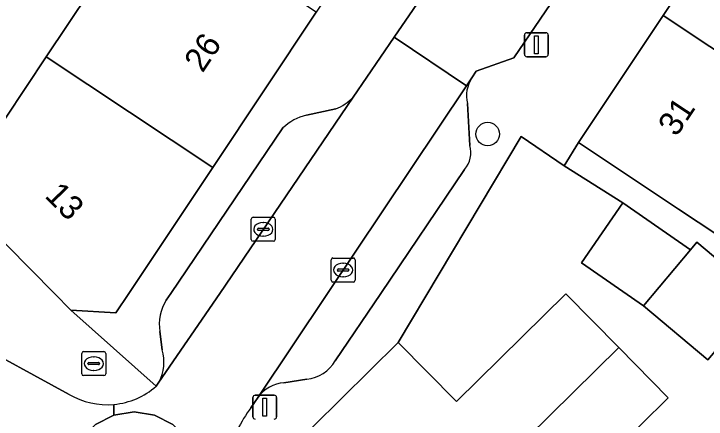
# Model space of a CAD drawing. Extents: x 160102 to 160934, y 382045 to 382923.
# Drawn here: x 160766.51 to 160795.34, y 382744.76 to 382761.64 of the extents above; entities that cross this region are included whole.
import ezdxf

# ---------------------------------------------------------------- set-up
doc = ezdxf.new("R2010")
doc.units = 0
for name, color, linetype in [('IMGEO_Boom', 7, 'Continuous'), ('IMGEO_Brandkraan', 7, 'Continuous'), ('IMGEO_Erf', 7, 'Continuous'), ('IMGEO_Kolk', 7, 'Continuous'), ('IMGEO_Lichtmast', 7, 'Continuous'), ('IMGEO_Muur', 7, 'Continuous'), ('IMGEO_Pand', 7, 'Continuous'), ('IMGEO_Pand_nummerreeks', 7, 'Continuous'), ('IMGEO_Parkeervlak_open', 7, 'Continuous'), ('IMGEO_Rijbaan_lokaal_open', 7, 'Continuous'), ('IMGEO_Voetpad_open', 7, 'Continuous')]:
    doc.layers.add(name, color=color, linetype=linetype)

msp = doc.modelspace()

# ---------------------------------------------------------------- linework, layer by layer
at = {"layer": 'IMGEO_Boom'}
msp.add_circle((160786.238, 382756.636), 0.489, dxfattribs=at)
at = {"layer": 'IMGEO_Brandkraan'}
for p, q in [((160769.334, 382746.646), (160769.334, 382747.498)), ((160769.409, 382747.572), (160770.261, 382747.572)), ((160770.335, 382747.498), (160770.335, 382746.646)), ((160769.822, 382747.352), (160769.847, 382747.352)), ((160769.593, 382747.066), (160769.593, 382747.078)), ((160770.031, 382747.029), (160769.633, 382747.029)), ((160769.636, 382747.115), (160770.034, 382747.115)), ((160770.077, 382747.078), (160770.077, 382747.066)), ((160769.845, 382746.792), (160769.82, 382746.792)), ((160770.261, 382746.572), (160769.409, 382746.572))]:
    msp.add_line(p, q, dxfattribs=at)
for points in [[(160769.334, 382746.646), (160769.334, 382747.498)], [(160769.409, 382747.572), (160770.261, 382747.572)], [(160770.335, 382747.498), (160770.335, 382746.646)], [(160770.261, 382746.572), (160769.409, 382746.572)]]:
    msp.add_lwpolyline(points, dxfattribs=at)
for centre, radius, start, end in [((160769.411, 382747.496), 0.0765, 91.552, 178.448), ((160769.411, 382747.496), 0.0765, 91.552, 178.448), ((160770.259, 382747.496), 0.0765, 1.552, 88.448), ((160770.259, 382747.496), 0.0765, 1.552, 88.448), ((160769.633, 382747.075), 0.0403, 85.8775, 175.7526), ((160769.63, 382747.065), 0.0366, 178.938, 274.7102), ((160770.034, 382747.072), 0.043, 264.8664, 352.4533), ((160770.038, 382747.077), 0.0386, 1.7309, 96.639), ((160769.411, 382746.648), 0.0765, 181.552, 268.448), ((160769.411, 382746.648), 0.0765, 181.552, 268.448), ((160770.259, 382746.648), 0.0765, 271.552, 358.448), ((160770.259, 382746.648), 0.0765, 271.552, 358.448)]:
    msp.add_arc(centre, radius, start, end, dxfattribs=at)
for centre, major_axis, ratio, start_param, end_param in [((160769.821, 382747.072), (-0.387, 0.002), 0.722429, 4.712389, 7.853982), ((160769.846, 382747.072), (-0.39, 0.002), 0.717154, 1.570796, 4.712389)]:
    msp.add_ellipse(centre, major_axis=major_axis, ratio=ratio, start_param=start_param, end_param=end_param, dxfattribs=at)
at = {"layer": 'IMGEO_Erf'}
for points in [[(160766.163, 382757.303), (160767.86, 382759.851), (160770.59, 382763.951), (160766.68, 382766.555), (160768.264, 382768.933), (160769.763, 382767.935), (160771.306, 382770.252), (160773.718, 382768.646), (160776.345, 382772.591), (160780.447, 382778.75), (160780.671, 382779.086), (160780.12, 382779.453), (160778.224, 382777.089), (160776.143, 382778.51), (160777.751, 382781.061)], [(160805.066, 382743.156), (160797.637, 382749.874), (160795.411, 382747.227), (160792.727, 382749.483), (160790.144, 382751.271), (160791.87, 382753.764), (160789.421, 382755.308), (160787.629, 382756.535), (160782.516, 382747.95), (160784.943, 382745.491), (160789.489, 382749.978), (160791.696, 382747.743), (160793.76, 382745.652), (160789.259, 382741.209)]]:
    msp.add_lwpolyline(points, dxfattribs=at)
at = {"layer": 'IMGEO_Kolk'}
for p, q in [((160776.395, 382752.241), (160776.395, 382753.093)), ((160776.47, 382753.167), (160777.322, 382753.167)), ((160776.883, 382752.947), (160776.908, 382752.947)), ((160777.396, 382753.093), (160777.396, 382752.241)), ((160776.654, 382752.661), (160776.654, 382752.673)), ((160776.697, 382752.71), (160777.095, 382752.71)), ((160777.138, 382752.673), (160777.138, 382752.661)), ((160777.092, 382752.624), (160776.694, 382752.624)), ((160776.906, 382752.387), (160776.881, 382752.387)), ((160777.322, 382752.167), (160776.47, 382752.167)), ((160779.721, 382750.546), (160779.721, 382751.398)), ((160779.796, 382751.472), (160780.648, 382751.472)), ((160780.209, 382751.252), (160780.234, 382751.252)), ((160780.722, 382751.398), (160780.722, 382750.546)), ((160779.98, 382750.966), (160779.98, 382750.978)), ((160780.418, 382750.929), (160780.02, 382750.929)), ((160780.023, 382751.015), (160780.421, 382751.015)), ((160780.464, 382750.978), (160780.464, 382750.966)), ((160780.232, 382750.692), (160780.207, 382750.692)), ((160780.648, 382750.472), (160779.796, 382750.472))]:
    msp.add_line(p, q, dxfattribs=at)
for points in [[(160776.395, 382752.241), (160776.395, 382753.093)], [(160776.47, 382753.167), (160777.322, 382753.167)], [(160777.396, 382753.093), (160777.396, 382752.241)], [(160777.322, 382752.167), (160776.47, 382752.167)], [(160779.721, 382750.546), (160779.721, 382751.398)], [(160779.796, 382751.472), (160780.648, 382751.472)], [(160780.722, 382751.398), (160780.722, 382750.546)], [(160780.648, 382750.472), (160779.796, 382750.472)]]:
    msp.add_lwpolyline(points, dxfattribs=at)
for centre, radius, start, end in [((160776.472, 382753.091), 0.0765, 91.552, 178.448), ((160776.472, 382753.091), 0.0765, 91.552, 178.448), ((160777.32, 382753.091), 0.0765, 1.552, 88.448), ((160777.32, 382753.091), 0.0765, 1.552, 88.448), ((160776.694, 382752.67), 0.0403, 85.8775, 175.7526), ((160776.691, 382752.66), 0.0366, 178.938, 274.7102), ((160777.095, 382752.667), 0.043, 264.8664, 352.4533), ((160777.099, 382752.672), 0.0386, 1.7309, 96.639), ((160776.472, 382752.243), 0.0765, 181.552, 268.448), ((160776.472, 382752.243), 0.0765, 181.552, 268.448), ((160777.32, 382752.243), 0.0765, 271.552, 358.448), ((160777.32, 382752.243), 0.0765, 271.552, 358.448), ((160779.798, 382751.396), 0.0765, 91.552, 178.448), ((160779.798, 382751.396), 0.0765, 91.552, 178.448), ((160780.646, 382751.396), 0.0765, 1.552, 88.448), ((160780.646, 382751.396), 0.0765, 1.552, 88.448), ((160780.02, 382750.975), 0.0403, 85.8775, 175.7526), ((160780.017, 382750.965), 0.0366, 178.938, 274.7102), ((160780.421, 382750.972), 0.043, 264.8664, 352.4533), ((160780.425, 382750.977), 0.0386, 1.7309, 96.639), ((160779.798, 382750.548), 0.0765, 181.552, 268.448), ((160779.798, 382750.548), 0.0765, 181.552, 268.448), ((160780.646, 382750.548), 0.0765, 271.552, 358.448), ((160780.646, 382750.548), 0.0765, 271.552, 358.448)]:
    msp.add_arc(centre, radius, start, end, dxfattribs=at)
for centre, major_axis, ratio, start_param, end_param in [((160776.882, 382752.667), (-0.387, 0.002), 0.722429, 4.712389, 7.853982), ((160776.907, 382752.667), (-0.39, 0.002), 0.717154, 1.570796, 4.712389), ((160780.208, 382750.972), (-0.387, 0.002), 0.722429, 4.712389, 7.853982), ((160780.233, 382750.972), (-0.39, 0.002), 0.717154, 1.570796, 4.712389)]:
    msp.add_ellipse(centre, major_axis=major_axis, ratio=ratio, start_param=start_param, end_param=end_param, dxfattribs=at)
at = {"layer": 'IMGEO_Lichtmast'}
for p, q in [((160787.77, 382759.958), (160787.77, 382760.758)), ((160787.77, 382760.758), (160787.77, 382759.958)), ((160787.87, 382760.858), (160788.66, 382760.858)), ((160788.66, 382760.858), (160787.87, 382760.858)), ((160788.76, 382760.758), (160788.76, 382759.958)), ((160788.76, 382759.958), (160788.76, 382760.758)), ((160788.66, 382759.858), (160787.87, 382759.858)), ((160787.87, 382759.858), (160788.66, 382759.858)), ((160776.562, 382745.758), (160777.352, 382745.758)), ((160777.352, 382745.758), (160776.562, 382745.758)), ((160776.462, 382744.858), (160776.462, 382745.658)), ((160776.462, 382745.658), (160776.462, 382744.858)), ((160777.452, 382745.658), (160777.452, 382744.858)), ((160777.452, 382744.858), (160777.452, 382745.658))]:
    msp.add_line(p, q, dxfattribs=at)
for points in [[(160788.19, 382760.733), (160788.34, 382760.733), (160788.34, 382759.983), (160788.19, 382759.983), (160788.19, 382760.733)], [(160776.882, 382745.633), (160777.032, 382745.633), (160777.032, 382744.883), (160776.882, 382744.883), (160776.882, 382745.633)]]:
    msp.add_lwpolyline(points, dxfattribs=at)
for centre, start, end in [((160787.87, 382760.758), 90, 180), ((160787.87, 382760.758), 90, 180), ((160788.66, 382760.758), 0, 90), ((160788.66, 382760.758), 360, 90), ((160787.87, 382759.958), 180, 270), ((160787.87, 382759.958), 180, 270), ((160788.66, 382759.958), 270, 0), ((160788.66, 382759.958), 270, 0), ((160776.562, 382745.658), 90, 180), ((160776.562, 382745.658), 90, 180), ((160777.352, 382745.658), 0, 90), ((160777.352, 382745.658), 360, 90), ((160776.562, 382744.858), 180, 270), ((160776.562, 382744.858), 180, 270), ((160777.352, 382744.858), 270, 0), ((160777.352, 382744.858), 270, 0)]:
    msp.add_arc(centre, 0.1, start, end, dxfattribs=at)
at = {"layer": 'IMGEO_Muur'}
for points in [[(160782.516, 382747.95), (160787.629, 382756.535)], [(160787.629, 382756.535), (160789.421, 382755.308)]]:
    msp.add_lwpolyline(points, dxfattribs=at)
at = {"layer": 'IMGEO_Pand'}
for points in [[(160779.102, 382761.715), (160772.174, 382766.329), (160769.763, 382767.935), (160768.264, 382768.933), (160766.68, 382766.555), (160770.59, 382763.951), (160767.86, 382759.851), (160774.788, 382755.238)], [(160793.541, 382761.572), (160805.244, 382753.792), (160806.934, 382756.335), (160802.683, 382759.16), (160804.701, 382762.196), (160797.249, 382767.149)], [(160793.541, 382761.572), (160790.023, 382756.28), (160794.187, 382753.512), (160797.463, 382751.334), (160799.09, 382753.781), (160799.299, 382754.075), (160803.552, 382751.247), (160807.212, 382748.098), (160809.16, 382750.362), (160805.244, 382753.792)], [(160768.195, 382750), (160768.887, 382749.3), (160770.756, 382749.184), (160771.299, 382750), (160774.788, 382755.238), (160767.86, 382759.851), (160766.163, 382757.303), (160762.841, 382759.497), (160761.226, 382757.053)], [(160794.688, 382751.814), (160791.87, 382753.764), (160790.144, 382751.271), (160792.727, 382749.483)], [(160797.637, 382749.874), (160794.954, 382752.13), (160794.688, 382751.814), (160792.727, 382749.483), (160795.411, 382747.227)], [(160781.241, 382737.423), (160791.696, 382747.743), (160789.489, 382749.978), (160784.943, 382745.491), (160782.516, 382747.95), (160776.607, 382742.118)], [(160789.259, 382741.209), (160793.76, 382745.652), (160791.696, 382747.743), (160781.241, 382737.423), (160785.775, 382732.831), (160791.728, 382738.707)]]:
    msp.add_lwpolyline(points, close=True, dxfattribs=at)
at = {"layer": 'IMGEO_Parkeervlak_open'}
for points in [[(160785.579, 382758.973), (160785.357, 382758.64), (160779.571, 382750), (160776.678, 382745.68)], [(160772.551, 382746.303), (160775.08, 382750), (160780.633, 382758.167)], [(160785.497, 382756.165), (160785.399, 382757.904)], [(160779.914, 382757.686), (160778.694, 382757.422)], [(160777.715, 382756.89), (160773.044, 382750), (160772.849, 382749.713)], [(160779.89, 382747.186), (160781.791, 382750), (160785.279, 382755.162)], [(160772.592, 382748.406), (160772.679, 382747.644)], [(160777.755, 382746.276), (160778.708, 382746.427)]]:
    msp.add_lwpolyline(points, dxfattribs=at)
for centre, radius, start, end in [((160786.709, 382758.233), 1.351, 146.7849, 194.0993), ((160779.161, 382759.589), 2.047, 291.5821, 315.9818), ((160779.157, 382755.402), 2.072, 102.9236, 134.1168), ((160784.469, 382755.863), 1.071, 319.1155, 16.3596), ((160774.373, 382748.735), 1.811, 147.3024, 190.4489), ((160770.965, 382747.131), 1.79, 332.4376, 16.6575), ((160778.58, 382747.926), 1.504, 274.8676, 330.5441), ((160777.852, 382744.83), 1.449, 93.8264, 144.0929)]:
    msp.add_arc(centre, radius, start, end, dxfattribs=at)
at = {"layer": 'IMGEO_Rijbaan_lokaal_open'}
for points in [[(160768.815, 382745.792), (160764.542, 382748.122), (160764.262, 382748.275), (160763.711, 382748.68), (160762.393, 382750), (160754.432, 382757.976), (160754.038, 382758.37), (160751.324, 382761.088), (160751.095, 382761.319), (160738.849, 382773.585), (160738.723, 382773.71), (160736.207, 382771.186), (160736.548, 382770.838), (160746.464, 382760.992), (160757.448, 382750), (160762.201, 382745.244), (160765.86, 382743.507), (160766.967, 382742.643), (160767.294, 382742.289), (160775.974, 382733.572), (160782.193, 382727.326), (160800.958, 382708.481)], [(160785.657, 382765.522), (160782.348, 382760.666), (160785.357, 382758.64), (160785.579, 382758.973), (160785.765, 382759.25), (160787.333, 382759.812), (160790.619, 382764.66), (160787.679, 382766.661)], [(160785.357, 382758.64), (160782.348, 382760.666), (160780.633, 382758.167), (160775.08, 382750), (160772.551, 382746.303), (160772.432, 382746.129)], [(160776.381, 382745.237), (160776.678, 382745.68), (160779.571, 382750), (160785.357, 382758.64)], [(160775.444, 382743.297), (160774.12, 382743.172), (160774.254, 382742.325), (160774.12, 382741.478), (160773.731, 382740.714), (160773.125, 382740.108), (160772.361, 382739.719), (160771.514, 382739.585), (160770.667, 382739.719), (160769.903, 382740.108), (160769.297, 382740.714), (160768.908, 382741.478), (160768.774, 382742.325), (160768.908, 382743.172), (160769.297, 382743.936), (160769.903, 382744.542), (160770.667, 382744.931), (160770.678, 382745.373)], [(160770.678, 382745.373), (160770.667, 382744.931), (160771.514, 382745.065), (160772.361, 382744.931), (160773.125, 382744.542), (160773.731, 382743.936), (160774.12, 382743.172), (160775.444, 382743.297)]]:
    msp.add_lwpolyline(points, dxfattribs=at)
msp.add_lwpolyline([(160769.903, 382744.542), (160769.297, 382743.936), (160768.908, 382743.172), (160768.774, 382742.325), (160768.908, 382741.478), (160769.297, 382740.714), (160769.903, 382740.108), (160770.667, 382739.719), (160771.514, 382739.585), (160772.361, 382739.719), (160773.125, 382740.108), (160773.731, 382740.714), (160774.12, 382741.478), (160774.254, 382742.325), (160774.12, 382743.172), (160773.731, 382743.936), (160773.125, 382744.542), (160772.361, 382744.931), (160771.514, 382745.065), (160770.667, 382744.931)], close=True, dxfattribs=at)
for centre, radius, start, end in [((160770.393, 382748.447), 3.088, 275.3003, 311.3332), ((160770.391, 382748.449), 3.089, 239.3206, 275.3289), ((160780.945, 382741.836), 5.692, 143.3105, 165.1294)]:
    msp.add_arc(centre, radius, start, end, dxfattribs=at)
at = {"layer": 'IMGEO_Voetpad_open'}
for points in [[(160755.201, 382813.811), (160760.532, 382808.621), (160765.853, 382803.442), (160771.511, 382797.936), (160776.73, 382792.855), (160782.139, 382787.59), (160790.752, 382779.206), (160787.602, 382774.477), (160783.273, 382767.977), (160779.102, 382761.715), (160774.788, 382755.238), (160771.299, 382750), (160770.756, 382749.184), (160768.887, 382749.3), (160772.432, 382746.129), (160772.551, 382746.303)], [(160772.432, 382746.129), (160768.887, 382749.3), (160768.195, 382750), (160761.226, 382757.053), (160754.498, 382763.794), (160753.544, 382764.749), (160749.31, 382768.992), (160748.059, 382770.306), (160742.975, 382775.401), (160738.215, 382780.17), (160733.479, 382784.917), (160727.886, 382790.522), (160723.004, 382795.413), (160719.062, 382799.364), (160719.36, 382799.662), (160718.431, 382800.542), (160718.157, 382800.269), (160711.526, 382806.902), (160708.275, 382810.155)], [(160796.246, 382773.759), (160794.248, 382770.496), (160790.619, 382764.66), (160787.333, 382759.812), (160785.765, 382759.25), (160785.579, 382758.973)], [(160775.444, 382743.297), (160776.607, 382742.118), (160782.516, 382747.95), (160787.629, 382756.535), (160789.421, 382755.308), (160790.023, 382756.28), (160793.541, 382761.572), (160797.249, 382767.149)], [(160780.633, 382758.167), (160782.348, 382760.666), (160785.657, 382765.522)], [(160785.399, 382757.904), (160785.497, 382756.165)], [(160778.694, 382757.422), (160779.914, 382757.686)], [(160772.849, 382749.713), (160773.044, 382750), (160777.715, 382756.89)], [(160785.279, 382755.162), (160781.791, 382750), (160779.89, 382747.186)], [(160763.711, 382748.68), (160764.262, 382748.275), (160764.542, 382748.122), (160768.815, 382745.792)], [(160772.679, 382747.644), (160772.592, 382748.406)], [(160778.708, 382746.427), (160777.755, 382746.276)], [(160776.678, 382745.68), (160776.381, 382745.237)]]:
    msp.add_lwpolyline(points, dxfattribs=at)
msp.add_lwpolyline([(160797.463, 382751.334), (160794.187, 382753.512), (160790.023, 382756.28), (160789.421, 382755.308), (160791.87, 382753.764), (160794.688, 382751.814), (160794.954, 382752.13), (160797.637, 382749.874), (160805.066, 382743.156), (160805.938, 382744.171)], close=True, dxfattribs=at)
for centre, radius, start, end in [((160786.709, 382758.233), 1.351, 146.7849, 194.0993), ((160779.161, 382759.589), 2.047, 291.5821, 315.9818), ((160779.157, 382755.402), 2.072, 102.9236, 134.1168), ((160784.469, 382755.863), 1.071, 319.1155, 16.3596), ((160774.373, 382748.735), 1.811, 147.3024, 190.4489), ((160770.965, 382747.131), 1.79, 332.4376, 16.6575), ((160778.58, 382747.926), 1.504, 274.8676, 330.5441), ((160770.393, 382748.447), 3.088, 275.3003, 311.3332), ((160777.852, 382744.83), 1.449, 93.8264, 144.0929), ((160770.391, 382748.449), 3.089, 239.3206, 275.3289), ((160780.945, 382741.836), 5.692, 143.3105, 165.1294)]:
    msp.add_arc(centre, radius, start, end, dxfattribs=at)

# ---------------------------------------------------------------- texts
at = {"layer": 'IMGEO_Pand_nummerreeks'}
for s, rotation, p in [('26', 56.3332, (160774.368, 382759.153)), ('31', 56.3848, (160794.099, 382756.485)), ('13', 314.6567, (160767.757, 382754.029))]:
    msp.add_text(s, height=1, rotation=rotation, dxfattribs=at).set_placement(p)

doc.saveas('drawing.dxf')
